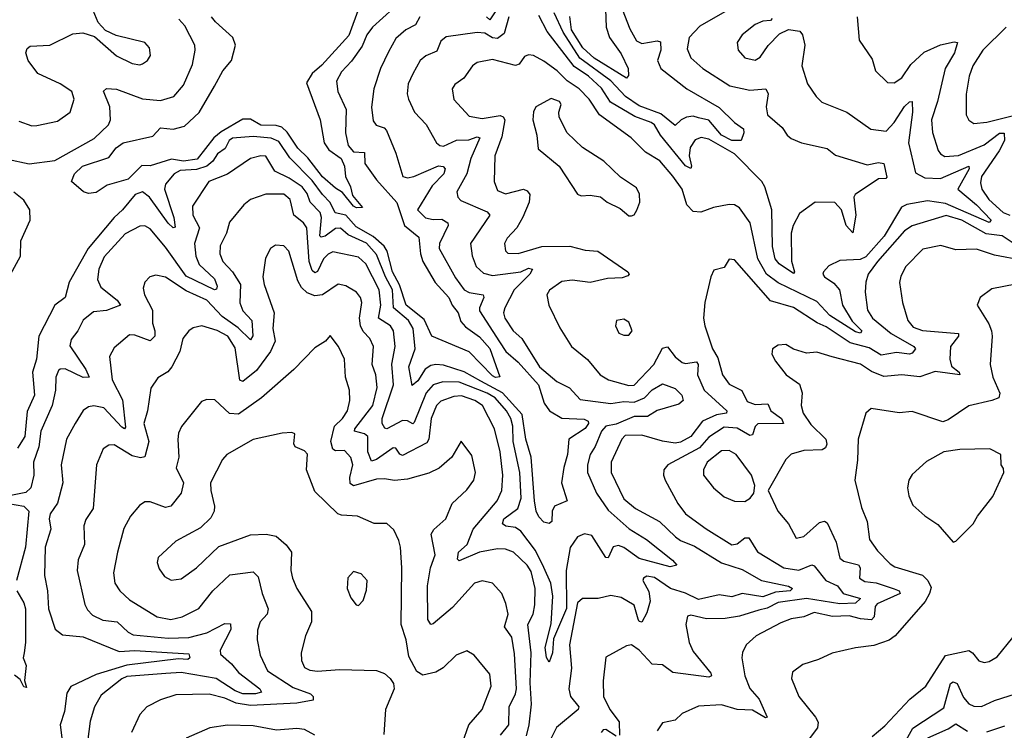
# Model space of a CAD drawing. Extents: x 1552294 to 1694791, y 811929 to 917222.
# Tile 533 of 643: x 1641398 to 1645223, y 899724 to 902484. Entities that reach past the tile are written whole.
import ezdxf

# ---------------------------------------------------------------- set-up
doc = ezdxf.new("R2010")
doc.units = 0

msp = doc.modelspace()

# ---------------------------------------------------------------- linework, layer by layer
at = {"layer": '0CON10XD'}
for points in [[(1642889.6, 902565), (1642768.9, 902455), (1642747.5, 902425), (1642729.2, 902380.8), (1642687.1, 902322.9), (1642648.2, 902281.8), (1642629.3, 902245), (1642634, 902205), (1642666.2, 902135), (1642663.8, 902045), (1642674, 901995), (1642695, 901971.1), (1642737.5, 901967.5), (1642738.9, 901925), (1642785, 901862.4), (1642863.3, 901773.3), (1642893.8, 901685), (1642949.1, 901639.1), (1642954.9, 901574.9), (1642964.5, 901544.5), (1643013, 901463), (1643064.8, 901405), (1643078.4, 901375), (1643102.1, 901345), (1643111.6, 901311.6), (1643130.3, 901290.3), (1643185, 901252.4), (1643225, 901207.1), (1643263.8, 901096.2), (1643246.2, 901093.8), (1643235, 901100.9), (1643144.2, 901194.2), (1642999.4, 901255), (1642969.8, 901319.8), (1642899.8, 901375), (1642873.7, 901453.7), (1642847.1, 901505), (1642825.4, 901585.4), (1642814.5, 901604.5), (1642771.9, 901641.9), (1642705, 901678.8), (1642665, 901725.1), (1642623.3, 901733.3), (1642604.4, 901774.4), (1642574.4, 901804.4), (1642535, 901859.8), (1642447.4, 901947.4), (1642405, 902011.3), (1642375, 902024.2), (1642305, 902030.3), (1642225, 902023.5), (1642212.6, 902015), (1642196.4, 901983.6), (1642166.8, 901963.2), (1642148.8, 901935), (1642125, 901915.4), (1642085, 901901.5), (1642021.9, 901898.1), (1641997.9, 901885), (1641965, 901845.3), (1641960.6, 901825), (1641996.7, 901715), (1642002.3, 901677.7), (1641995, 901675.6), (1641975, 901693.7), (1641902.6, 901795), (1641875, 901815.2), (1641846.9, 901805), (1641797.2, 901745), (1641765, 901716), (1641664.7, 901595), (1641591.1, 901465), (1641574.5, 901405), (1641534.7, 901375), (1641473.1, 901255), (1641463.3, 901165), (1641448.3, 901115), (1641456.1, 901025), (1641427.5, 900962.5), (1641418.8, 900865), (1641390.1, 900819.9)], [(1641395, 902089.5), (1641445, 902071.8), (1641465, 902072.7), (1641545, 902090), (1641595, 902124.4), (1641609.4, 902175), (1641600.9, 902205), (1641555, 902235.3), (1641469.4, 902275), (1641430.8, 902325), (1641421.6, 902355), (1641427.5, 902372.5), (1641439.1, 902380.9), (1641515, 902385.3), (1641605, 902428.9), (1641643.4, 902433.4), (1641688.3, 902418.3), (1641775, 902343.3), (1641835, 902313.3), (1641865, 902308.1), (1641875, 902311.9), (1641895, 902325.8), (1641906.5, 902345), (1641902.2, 902375), (1641884, 902395), (1641772.7, 902422.7), (1641731.9, 902441.9), (1641703.6, 902473.6), (1641677.9, 902535)], [(1642717.1, 902532.9), (1642677, 902423), (1642572.3, 902307.7), (1642533.9, 902275), (1642511.9, 902238.1), (1642565.4, 902094.6), (1642581.3, 902005), (1642598.7, 901978.7), (1642647.2, 901945), (1642660, 901915), (1642664.4, 901875), (1642683.8, 901835), (1642691.6, 901801.6), (1642730, 901755), (1642706.7, 901753.3), (1642695, 901759.6), (1642652.5, 901812.5), (1642625, 901828.9), (1642575, 901873.8), (1642517.4, 901947.4), (1642478.4, 901985), (1642437.4, 902047.4), (1642416.4, 902066.4), (1642395, 902072.7), (1642335, 902074.1), (1642295, 902097.6), (1642265, 902097.9), (1642181.2, 902048.8), (1642152.2, 902025), (1642088.3, 901941.7), (1642035, 901934.9), (1641988.3, 901941.7), (1641905, 901915.8), (1641872.5, 901917.5), (1641820, 901865), (1641738.5, 901841.5), (1641695, 901812.7), (1641665, 901808.5), (1641646.2, 901815), (1641600, 901855), (1641611.8, 901885), (1641642.9, 901915), (1641745, 901948.9), (1641773.3, 901986.6), (1641800.4, 902005), (1641915, 902031.2), (1641945, 902064.4), (1641995, 902058.2), (1642039.2, 902070.8), (1642095.9, 902124.1), (1642155.7, 902225.7), (1642188.1, 902285), (1642220.8, 902325), (1642236.2, 902385), (1642226.7, 902415), (1642158.9, 902475), (1642143.1, 902495)], [(1643246, 902515), (1643225, 902483.8), (1643211.3, 902495)], [(1644155.6, 902524.4), (1644041, 902459), (1643999.2, 902415), (1643991.3, 902371.3), (1644005.4, 902335.4), (1644052.2, 902295), (1644157.2, 902227.2), (1644235, 902210.7), (1644297.1, 902215), (1644305.8, 902195.8), (1644298.7, 902145), (1644303.9, 902113.9), (1644360.8, 902065), (1644379.5, 902035), (1644395, 902022.3), (1644435, 902005.4), (1644535, 901984), (1644568.1, 901958.1), (1644690.6, 901920.6), (1644735, 901928.9), (1644755, 901925.6), (1644767.1, 901872.9), (1644763.3, 901866.7), (1644735, 901866.2), (1644643.8, 901805), (1644638.9, 901795), (1644646.5, 901725), (1644635, 901656.2), (1644609.3, 901685), (1644591.2, 901745), (1644564.4, 901774.4), (1644488.8, 901775), (1644428.3, 901731.7), (1644403.5, 901685), (1644395.7, 901654.3), (1644396.2, 901546.2), (1644408.9, 901505), (1644405, 901498), (1644348.4, 901535), (1644333.4, 901555), (1644322.5, 901602.5), (1644319.8, 901745), (1644293.1, 901835), (1644281.4, 901855), (1644175, 901963.4), (1644075, 902019.7), (1644046, 902026), (1644022.8, 902017.2), (1644002.5, 901987.5), (1643999.1, 901955), (1644008.4, 901915), (1644005, 901905.7), (1643985, 901915.9), (1643887.8, 902035), (1643864.1, 902075), (1643851.8, 902085), (1643787.5, 902107.6), (1643694.1, 902164.1), (1643657.9, 902217.9), (1643607.5, 902265), (1643552.3, 902302.3), (1643447.9, 902437.9), (1643415, 902500.8)], [(1643739, 902525), (1643769, 902449), (1643795, 902402.2), (1643815, 902391.8), (1643875, 902401.2), (1643888.3, 902398.3), (1643889.6, 902365), (1643876.6, 902325), (1643889.5, 902295), (1643990.4, 902215), (1644115, 902143.1), (1644175, 902084.5), (1644210, 902060), (1644211.5, 902045), (1644201.2, 902015), (1644165, 902014.1), (1644125.2, 902035), (1644075, 902094.1), (1644035, 902103), (1644015, 902108.6), (1643988.6, 902105), (1643967.7, 902095), (1643945, 902073.3), (1643888.4, 902118.4), (1643805, 902149.7), (1643751.5, 902185), (1643695, 902246.6), (1643574, 902334), (1643509.4, 902435), (1643475, 902510.6)], [(1643673.5, 902525), (1643676.9, 902455), (1643689.8, 902415), (1643735, 902351.3), (1643762.6, 902295), (1643763.4, 902266.6), (1643755, 902257.3), (1643629.4, 902335), (1643585.7, 902375), (1643541.6, 902445), (1643535.8, 902495.8)], [(1641265, 901960.5), (1641435.3, 901924.7), (1641535, 901936.8), (1641687.8, 902022.2), (1641743.5, 902075), (1641750.8, 902095), (1641748.1, 902145), (1641723.8, 902206.2), (1641735, 902217.1), (1641775, 902214.7), (1641875, 902176.7), (1641945, 902170.6), (1641997.1, 902185), (1642035, 902229.2), (1642069.6, 902310.4), (1642080.4, 902365), (1642078.5, 902385), (1642039.6, 902459.6), (1642016.5, 902486.5)], [(1642952.8, 902495), (1642936.2, 902463.8), (1642897.9, 902445), (1642859.5, 902410.5), (1642830.9, 902359.1), (1642799.4, 902295), (1642773.5, 902215), (1642764.7, 902144.7), (1642771.1, 902091.1), (1642783.7, 902073.7), (1642814.3, 902064.3), (1642823.7, 902053.7), (1642860, 901965), (1642886.2, 901875), (1642905, 901870), (1642929.2, 901875), (1643025, 901916), (1643043.6, 901913.6), (1643051.8, 901905), (1643045.8, 901885), (1643001.1, 901838.9), (1642944, 901745), (1642975, 901714.4), (1643005, 901707.4), (1643038.5, 901708.5), (1643061.3, 901695), (1643062.5, 901685), (1643028.9, 901615), (1643027.3, 901595), (1643091, 901481), (1643124.6, 901434.6), (1643143.8, 901423.8), (1643198.8, 901415), (1643201.2, 901405), (1643184.2, 901365), (1643185, 901352.5), (1643262.9, 901232.9), (1643286.9, 901195), (1643335, 901153), (1643413.3, 901065), (1643436, 900995), (1643456.1, 900965), (1643505, 900935.9), (1643591.7, 900931.7), (1643606.4, 900925), (1643608.1, 900915), (1643595, 900896.5), (1643531.1, 900855), (1643526.7, 900795), (1643511.9, 900745), (1643503.5, 900685), (1643525.5, 900614.5), (1643475.6, 900594.4), (1643466.9, 900575), (1643465.5, 900535), (1643455, 900526.9), (1643435, 900532.3), (1643415, 900552.9), (1643405, 900574.3), (1643398.7, 900615), (1643385.2, 900785), (1643364.9, 900855), (1643350.7, 900950.7), (1643273.8, 901035), (1643190, 901080), (1643125, 901115.9), (1643045, 901142.5), (1643015, 901144.8), (1642995, 901140.9), (1642973, 901127), (1642945, 901081.1), (1642922.4, 901062.4), (1642910, 901135), (1642934.1, 901205), (1642926.4, 901285), (1642908.4, 901315), (1642849.9, 901365), (1642847.1, 901435), (1642819.7, 901485), (1642785, 901572.4), (1642745, 901615.4), (1642675, 901648.2), (1642645, 901673.9), (1642625, 901672.3), (1642585, 901643.1), (1642569.5, 901639.5), (1642564.5, 901645), (1642570.8, 901715), (1642566.1, 901735), (1642526.3, 901775), (1642515, 901808.2), (1642496.1, 901835), (1642445, 901869), (1642390, 901895), (1642355, 901953.6), (1642335.3, 901955.3), (1642295, 901944.2)], [(1643299.1, 902495), (1643280, 902430), (1643255, 902410.7), (1643235, 902413.6), (1643205, 902431), (1643175.7, 902434.3), (1643055, 902416.8), (1643035, 902401.1), (1643018.7, 902361.3), (1642976, 902344), (1642954.2, 902325.8), (1642925.8, 902274.2)], [(1644321.3, 902488.7), (1644315, 902480.8), (1644285, 902478.2), (1644255, 902465.3), (1644205.5, 902425), (1644185.4, 902395), (1644188.9, 902365), (1644215, 902336.4), (1644255, 902326.4), (1644275, 902338.2), (1644306.4, 902383.6), (1644350.4, 902429.6), (1644385, 902445.5), (1644428.9, 902438.9), (1644440, 902425), (1644448.5, 902385), (1644436.7, 902305), (1644459.4, 902235), (1644491.9, 902185), (1644514.1, 902164.1), (1644612.1, 902125), (1644705, 902058.9), (1644765, 902051.5), (1644795, 902084), (1644835, 902146.6), (1644855, 902164.4), (1644865, 902165.7), (1644866.6, 902125), (1644851.4, 902005), (1644878.8, 901888.8), (1644915, 901869.8), (1644975, 901867.2), (1645085.7, 901915), (1645086.5, 901905), (1645042.4, 901825), (1645115.9, 901765), (1645172.7, 901705), (1645164.3, 901695.7), (1644995, 901769.4), (1644925, 901780.3), (1644844.1, 901765.9), (1644823.9, 901756.1), (1644756.7, 901643.3), (1644685, 901562.2), (1644662.9, 901552.9), (1644585, 901549.2), (1644542, 901528), (1644520.6, 901505), (1644518.1, 901495), (1644524.4, 901485), (1644560.7, 901460.7), (1644582.9, 901435), (1644594.5, 901375), (1644632.4, 901312.4), (1644669.6, 901275), (1644665, 901266.9), (1644645, 901270.9), (1644544.9, 901334.9), (1644495, 901389.7), (1644345, 901461.7), (1644298.9, 901495), (1644265.7, 901555), (1644235.6, 901694.4), (1644195, 901752.5), (1644175, 901764.2), (1644155, 901765.7), (1644093.8, 901755), (1644045, 901736.1), (1644015, 901738.8), (1643990.4, 901765), (1643972, 901825), (1643936, 901876), (1643885.1, 901935.1), (1643829, 901969), (1643773.8, 902025), (1643650.3, 902115), (1643610, 902175), (1643572.1, 902215), (1643525, 902246.2), (1643486.6, 902285), (1643435, 902322.5), (1643395, 902344.5), (1643375, 902347.8), (1643359.6, 902340.4), (1643338.2, 902311.8), (1643325, 902305.9), (1643235, 902328.7), (1643175, 902317.1), (1643157.8, 902305), (1643123.2, 902256.8), (1643088.2, 902231.8), (1643078.1, 902215), (1643085, 902174.2), (1643145, 902109.5), (1643195, 902100.4), (1643265, 902112.4), (1643276.9, 902106.9), (1643283.5, 902095), (1643271.5, 902028.5), (1643244, 901955), (1643242, 901855), (1643255, 901820.9), (1643285, 901807.6), (1643355, 901825.3), (1643369.6, 901819.6), (1643380.3, 901805), (1643377.6, 901775), (1643353.4, 901716.6), (1643329.1, 901675), (1643291.8, 901635), (1643281.5, 901615), (1643285, 901586.2), (1643295, 901576.5), (1643335, 901575.4), (1643426.9, 901603.1), (1643535, 901604.8), (1643595, 901588.4), (1643644.6, 901584.6), (1643761.4, 901505), (1643765.8, 901495), (1643761.4, 901488.6), (1643738.9, 901481.1), (1643681.8, 901478.2), (1643615, 901463.3), (1643545, 901472), (1643505, 901466.8), (1643456.7, 901433.3), (1643445.8, 901415), (1643454.4, 901375), (1643496.9, 901286.9), (1643542.5, 901215), (1643604.6, 901164.6), (1643653.9, 901103.9), (1643685.4, 901084.6), (1643765, 901062.7), (1643785.1, 901064.9), (1643861.6, 901145), (1643895, 901207.9), (1643915, 901213.1), (1643945, 901174.6), (1643972.4, 901152.4), (1643985, 901148.9), (1644027.5, 901155), (1644034.1, 901145), (1644031.2, 901105), (1644056.8, 901045), (1644145.3, 900965), (1644144.2, 900955), (1644105, 900948.5), (1644050.9, 900925), (1644005, 900865.4), (1643965, 900842.4), (1643945, 900839.5), (1643895, 900847), (1643815, 900870.3), (1643750.7, 900869.3), (1643737.5, 900855), (1643696.6, 900765), (1643696.7, 900725), (1643745, 900622.9), (1643790.6, 900585), (1643883.2, 900535), (1643945.5, 900475.5), (1643965, 900461.2), (1644019.5, 900439.5), (1644125, 900374.8), (1644205, 900348.8), (1644280, 900305), (1644385, 900283.2), (1644400.5, 900275), (1644391.9, 900265), (1644335, 900260.3), (1644285, 900242.3), (1644204.4, 900255.6), (1644165, 900242.2), (1644115, 900249.8), (1644035, 900231.3), (1643985, 900256.6), (1643926.2, 900275), (1643865, 900316.8), (1643835, 900321.8), (1643822.1, 900315), (1643818.7, 900305), (1643842.3, 900262.3), (1643847.2, 900225), (1643835, 900180.5), (1643815, 900143.8), (1643805, 900146.4), (1643800.9, 900155), (1643785, 900210), (1643735, 900239.3), (1643695, 900247.8), (1643645, 900235.7), (1643585, 900235.5), (1643565, 900219.2), (1643533.9, 900055), (1643541.6, 899965), (1643531.1, 899885), (1643537.5, 899855), (1643570.5, 899815), (1643568.5, 899805), (1643483.5, 899735), (1643457.5, 899682.5)], [(1644651.2, 902495), (1644660, 902405), (1644710.3, 902330.3), (1644722.5, 902285), (1644769.5, 902239.5), (1644795, 902238.9), (1644825, 902258.2), (1644860, 902310), (1644912.1, 902357.9), (1644975, 902386.5), (1645027.9, 902397.9), (1645042, 902395), (1645029.7, 902355), (1644993.5, 902295), (1644963.9, 902166.1), (1644940, 902095), (1644944.6, 902045.4), (1644965.9, 901975.9), (1644975, 901962.7), (1644992.9, 901952.9), (1645045, 901956.2), (1645145, 901997.9), (1645205, 902042.6), (1645222.7, 902042.7), (1645223.6, 902015), (1645203.9, 901975), (1645135.2, 901875), (1645130.8, 901850.8), (1645135.8, 901825), (1645163.6, 901785), (1645218.3, 901735), (1645245, 901724.6)], [(1645230.7, 902455), (1645139.7, 902365), (1645101.6, 902305), (1645086.8, 902265), (1645074.7, 902195), (1645075.5, 902115), (1645085, 902094.2), (1645105, 902080.5), (1645155, 902085.3), (1645275, 902115.9)], [(1642925.8, 902274.2), (1642907.1, 902235), (1642903.8, 902196.2), (1642908.8, 902175), (1642932.1, 902125), (1642977.2, 902077.2), (1643017.8, 902005), (1643030.8, 901995), (1643045, 901993.3), (1643095, 902015.9), (1643142.7, 902017.3), (1643175, 902029), (1643185.9, 902025), (1643150.7, 901945), (1643134.8, 901885), (1643096.2, 901815), (1643100.5, 901795), (1643112.1, 901782.1), (1643215, 901738.1), (1643225.3, 901725), (1643149.4, 901615), (1643156.2, 901566.2), (1643172, 901525), (1643199.7, 901499.7), (1643235, 901489.7), (1643345, 901504.7), (1643375, 901519.1), (1643390, 901515), (1643380.3, 901495), (1643319.8, 901435), (1643283, 901365), (1643278.4, 901345), (1643282.4, 901325), (1643315.2, 901275.2), (1643348.8, 901245), (1643417.7, 901135), (1643485, 901078.7), (1643533.9, 901053.9), (1643575, 901008.1), (1643695, 900993.5), (1643745, 901000.5), (1643785, 900998.6), (1643825, 901014.9), (1643855, 901045.7), (1643895, 901069.5), (1643945, 901051.1), (1643970, 901025), (1643975.8, 901005), (1643959.2, 900990.9), (1643875, 900965.7), (1643836.9, 900943.1), (1643785, 900943), (1643715, 900913.1), (1643674.8, 900905), (1643658.8, 900885), (1643634.2, 900825.8), (1643614, 900795), (1643603.9, 900755), (1643603.5, 900725), (1643638.7, 900645), (1643685, 900579.1), (1643766.1, 900506.1), (1643833.5, 900465), (1643934.4, 900385), (1643951.2, 900365), (1643925, 900358.2), (1643805, 900390.4), (1643745, 900434.2), (1643725, 900441.7), (1643703.7, 900436.3), (1643685, 900393.8), (1643675, 900394.4), (1643620.6, 900480.6), (1643593.1, 900486.9), (1643565.6, 900475), (1643536.5, 900433.5), (1643521.5, 900345), (1643522.6, 900197.4), (1643471.7, 900078.3), (1643467.9, 900025), (1643455, 899988.8), (1643445, 900006), (1643440.3, 900045), (1643462.5, 900137.5), (1643469.4, 900245), (1643461.3, 900295), (1643434.1, 900355.9), (1643402.5, 900422.5), (1643345, 900496.8), (1643325, 900511.4), (1643286.6, 900516.6), (1643274.2, 900525), (1643278.8, 900545), (1643332.9, 900585), (1643346.1, 900625), (1643341.5, 900725), (1643316, 900846), (1643314.5, 900905), (1643306.6, 900935), (1643289.9, 900965), (1643245.9, 901015), (1643215, 901033.2), (1643105, 901075.6), (1643042.7, 901077.3), (1643005, 901065.7), (1642977.4, 901035), (1642930.9, 900919.1), (1642925, 900914.4), (1642905, 900925.7), (1642885, 900927), (1642825, 900894.6), (1642816.8, 900896.8), (1642805.9, 900915), (1642806.7, 900935), (1642851, 901065), (1642843.8, 901146.2), (1642857.2, 901215), (1642850.2, 901275), (1642839.2, 901295), (1642791.6, 901325), (1642801, 901375), (1642794.5, 901435), (1642743.3, 901535), (1642715, 901562.1), (1642615, 901582.5), (1642596.3, 901573.7), (1642578.9, 901555), (1642555, 901505.4), (1642545, 901500), (1642535, 901510), (1642522.7, 901545), (1642513.5, 901675), (1642500.7, 901695), (1642463.4, 901725), (1642448.6, 901785), (1642425, 901806), (1642353.9, 901806.1), (1642295, 901786.1), (1642269.6, 901765), (1642212.8, 901697.2), (1642201.2, 901655), (1642177.5, 901605), (1642175.9, 901575), (1642187.4, 901545), (1642225.1, 901505.1), (1642256.1, 901455), (1642254, 901384), (1642265, 901352.4), (1642299.6, 901315), (1642303.9, 901256.1), (1642295, 901240), (1642246.5, 901286.5), (1642185, 901330.5), (1642125, 901394.2), (1642045, 901430.4), (1641965, 901483.8), (1641927.8, 901492.2), (1641904, 901485), (1641884.4, 901465), (1641878.3, 901441.7), (1641883.6, 901415), (1641913.9, 901355), (1641914.4, 901305), (1641923.8, 901275), (1641923.1, 901255), (1641905, 901236.1), (1641845, 901258.9), (1641825, 901259.4), (1641765, 901209.4), (1641747.5, 901175), (1641757.8, 901085), (1641797.8, 901007.8), (1641809.4, 900900.6), (1641805, 900894.6), (1641795, 900900.7), (1641725.6, 900975.6), (1641686.5, 900983.5), (1641665, 900980), (1641645, 900966.4), (1641614.1, 900915), (1641580, 900855), (1641560, 900755), (1641565.4, 900685), (1641544.7, 900605.3), (1641516.7, 900565), (1641513.4, 900545), (1641519.1, 900505), (1641496.7, 900435), (1641494.7, 900325), (1641506.1, 900265), (1641510, 900195), (1641536.7, 900116.7), (1641564.3, 900094.3), (1641645, 900087), (1641785, 900030.2), (1641845, 900033.5), (1642055, 900020.9), (1642058.7, 900005), (1642050.9, 899999.1), (1642015, 900001.5), (1641815, 899976.9), (1641695, 899940.4), (1641596.6, 899893.4), (1641581.5, 899868.5), (1641572.7, 899797.3), (1641556.1, 899745), (1641562.3, 899695)], [(1643775, 901722), (1643785, 901726.2), (1643796.4, 901743.6), (1643806.9, 901775), (1643806.6, 901806.6), (1643795, 901831.2), (1643732.1, 901872.1), (1643668, 901935), (1643585, 901987.5), (1643525, 902044.2), (1643494.3, 902105), (1643492.5, 902125), (1643501.9, 902155), (1643495, 902166.4), (1643462.7, 902177.3), (1643404, 902145), (1643393.8, 902126.2), (1643391.8, 902095), (1643407.8, 902035), (1643412.5, 901982.5), (1643494.7, 901914.7), (1643565, 901806.7), (1643579.3, 901799.3), (1643615, 901802.5), (1643655, 901796), (1643680, 901775), (1643730.9, 901750.9), (1643765, 901722.5), (1643775, 901722)], [(1642295, 901944.2), (1642205, 901884.1), (1642133.3, 901855), (1642070.1, 901759.9), (1642070.5, 901725), (1642096.2, 901675), (1642077.3, 901615), (1642082.7, 901565), (1642095, 901533.3), (1642155, 901477.1), (1642165, 901448.8), (1642163.3, 901436.7), (1642155, 901434.7), (1642045, 901487.9), (1641965, 901600.8), (1641905, 901671.8), (1641885, 901682.9), (1641865, 901681.5), (1641808.2, 901651.8), (1641727.1, 901562.9), (1641705.2, 901515), (1641700, 901475), (1641713.2, 901445), (1641777.6, 901395), (1641789.4, 901375), (1641735.2, 901354.8), (1641685, 901349.7), (1641645, 901316.5), (1641624.3, 901275.7), (1641598.1, 901241.9), (1641592.6, 901217.4), (1641655.5, 901125), (1641668.4, 901095), (1641645, 901093.8), (1641575, 901128), (1641555, 901126.9), (1641549.2, 901120.8), (1641538.2, 901095), (1641536.9, 901045), (1641523.9, 900985), (1641480.4, 900885), (1641472.3, 900825), (1641452, 900765), (1641453.6, 900715), (1641441.1, 900665), (1641422.7, 900647.3), (1641357.9, 900635)], [(1641339, 901451), (1641401.8, 901565), (1641402.2, 901625), (1641438.4, 901705), (1641438.2, 901745), (1641415, 901782.7), (1641375, 901814.2)], [(1645285, 901598.4), (1645215, 901644.1), (1645152.3, 901652.3), (1645058.1, 901705), (1644996.9, 901723.1), (1644865, 901682.9), (1644835, 901663.4), (1644730.5, 901545), (1644694.7, 901495), (1644685.3, 901465), (1644682.4, 901425), (1644692.3, 901355), (1644711.6, 901325), (1644784.2, 901265), (1644871.9, 901215), (1644878.2, 901205), (1644865, 901188.8), (1644855, 901184.7), (1644805, 901190.8), (1644745, 901180.6), (1644698.8, 901208.9), (1644625, 901229.3), (1644530.9, 901290.9), (1644496.4, 901306.4), (1644405, 901365.6), (1644315, 901392.5), (1644175, 901551.4), (1644155, 901554), (1644135, 901520.8), (1644095, 901511.2), (1644082.9, 901485), (1644060, 901385), (1644054.3, 901325), (1644059.4, 901295), (1644090, 901205), (1644110, 901170), (1644128.8, 901105), (1644155, 901068.7), (1644203.6, 901043.6), (1644225, 901000.3), (1644255, 900989.4), (1644305, 900991.2), (1644316.8, 900965), (1644358.2, 900935), (1644366.1, 900915), (1644266.2, 900913.8), (1644255, 900903.6), (1644245, 900871.1), (1644235, 900868.6), (1644185, 900896.7), (1644135, 900901.5), (1644075, 900862.5), (1644038.9, 900821.1), (1643915.7, 900755), (1643900.6, 900735), (1643898.9, 900715), (1643905.5, 900695), (1643955, 900604.4), (1643984.6, 900565), (1644065, 900505.8), (1644165, 900444.7), (1644185, 900448.1), (1644215, 900471.4), (1644231.3, 900471.3), (1644265, 900416.8), (1644367.3, 900355), (1644425, 900345.8), (1644475, 900366.6), (1644485, 900362.5), (1644530.5, 900305), (1644574.8, 900284.8), (1644597.6, 900255), (1644664.4, 900235), (1644645, 900217.5), (1644585, 900214.4), (1644454.6, 900235.4), (1644345, 900219.5), (1644301.8, 900198.2), (1644269.9, 900190.1), (1644195, 900166.6), (1644138.4, 900158.4), (1644066.9, 900156.9), (1644005, 900171.5), (1643993.1, 900166.9), (1643986.4, 900135), (1643998.8, 900065), (1644015, 900029.5), (1644083.1, 899945), (1644085.6, 899935), (1644075, 899930), (1643935, 899948.2), (1643895, 899977.6), (1643855, 899980.3), (1643805, 900035.4), (1643775, 900055.6), (1643755, 900051.9), (1643675, 900007.1), (1643664.6, 899915.4), (1643666.2, 899855), (1643690.3, 899805), (1643726.6, 899756.6), (1643728.5, 899705)], [(1643367.5, 899702.5), (1643377.7, 899745), (1643386.8, 899825), (1643381.7, 899908.3), (1643385.1, 900025), (1643372.9, 900135), (1643393.1, 900175), (1643399.4, 900210.6), (1643400.7, 900275), (1643385, 900340), (1643370, 900365), (1643317.3, 900415), (1643285, 900426.9), (1643255, 900428.7), (1643185, 900415.7), (1643105, 900381.5), (1643098.9, 900388.9), (1643102.5, 900415), (1643136.1, 900445), (1643159.7, 900505), (1643253.5, 900615), (1643271.6, 900655), (1643275.6, 900715), (1643265.5, 900805), (1643243.3, 900895), (1643195.8, 900985), (1643166.2, 901005), (1643115, 901023.4), (1643085, 901020.4), (1643035, 901002.2), (1643017.6, 900985), (1642997.4, 900935), (1642987.3, 900855), (1642980.3, 900839.7), (1642885, 900791.7), (1642875, 900796), (1642859.4, 900819.4), (1642849.7, 900820.3), (1642785, 900775.2), (1642765, 900769.3), (1642750.3, 900805), (1642750.6, 900865), (1642737.9, 900875), (1642699.6, 900885), (1642700.2, 900895), (1642770.6, 900985), (1642787.1, 901055), (1642781.9, 901105), (1642767.1, 901145), (1642772.6, 901215), (1642759.1, 901245), (1642732.5, 901272.5), (1642722, 901295), (1642719, 901325), (1642727.5, 901385), (1642721.8, 901405), (1642706.4, 901425), (1642665, 901450.4), (1642635, 901456.2), (1642574.8, 901415.2), (1642545, 901411.7), (1642515, 901422.5), (1642493.6, 901443.6), (1642479.3, 901469.3), (1642444.4, 901585), (1642425, 901605.5), (1642392.2, 901607.8), (1642372.9, 901595), (1642352.6, 901557.4), (1642343.2, 901485), (1642347.7, 901455), (1642386.5, 901345), (1642381.8, 901285), (1642390.2, 901235), (1642372.2, 901195), (1642318.8, 901121.2), (1642265, 901078.2), (1642253.8, 901083.9), (1642235, 901208.9), (1642206.3, 901255), (1642165, 901277), (1642105.5, 901294.5), (1642072.4, 901287.6), (1642055, 901275.8), (1642032.5, 901245), (1642020.6, 901195), (1641990, 901135), (1641974, 901116), (1641935, 901092.9), (1641907.6, 901052.4), (1641895.4, 900965), (1641880.5, 900915), (1641900.4, 900845), (1641883.9, 900786.1), (1641868, 900782), (1641835, 900789.4), (1641765, 900832.3), (1641745, 900831.8), (1641722.9, 900817.1), (1641697.1, 900755), (1641683.9, 900585), (1641655, 900541.9), (1641647.7, 900517.7), (1641650.7, 900445), (1641625, 900386.2), (1641621.3, 900345), (1641651.9, 900211.9), (1641661.2, 900191.2), (1641680.6, 900170.6), (1641721.2, 900151.2), (1641777.5, 900145), (1641819.6, 900105), (1641839.2, 900095), (1641975, 900081.4), (1642055, 900084.2), (1642125, 900102.7), (1642195, 900138.9), (1642217.2, 900137.2), (1642219.2, 900115), (1642177.2, 900035), (1642178.9, 900018.9), (1642221.3, 899981.3), (1642248, 899948), (1642331.8, 899885), (1642337.8, 899872.2), (1642314.4, 899865.6), (1642265, 899865.6), (1642235, 899876.9), (1642161.2, 899925), (1642025, 899947.6), (1641966.2, 899943.8), (1641815, 899932.4), (1641795, 899923.3), (1641715, 899859.6), (1641689.2, 899815), (1641671.5, 899758.5), (1641651.9, 899598.1)], [(1645295, 901549), (1645185, 901569.5), (1645115, 901593.1), (1645035, 901590), (1644976.6, 901606.6), (1644907, 901593), (1644840.4, 901525), (1644821.9, 901488.1), (1644816.7, 901463.3), (1644827.2, 901385), (1644848.6, 901315), (1644869.9, 901289.9), (1644905, 901276.4), (1645045.4, 901265), (1645045.3, 901255), (1645014, 901215), (1645011.3, 901165), (1645018.5, 901138.5), (1645047.8, 901115), (1645050, 901105), (1644955, 901118), (1644895, 901096.5), (1644825.3, 901104.7), (1644755, 901098.2), (1644707.8, 901117.8), (1644665, 901145.7), (1644555, 901174.5), (1644495, 901191.9), (1644455, 901188.1), (1644405, 901204), (1644375, 901222), (1644345, 901220), (1644323.3, 901205), (1644320.8, 901185), (1644335, 901158), (1644375.7, 901105), (1644428.1, 901068.1), (1644437.8, 901035), (1644433.8, 900985), (1644441.3, 900955), (1644471.7, 900911.7), (1644530.3, 900855), (1644534.1, 900835), (1644528.9, 900821.1), (1644516.4, 900813.6), (1644445, 900810.3), (1644395, 900796), (1644374.2, 900775), (1644306.2, 900655), (1644343.1, 900575), (1644385, 900526), (1644415, 900470), (1644445, 900476.4), (1644505, 900530.6), (1644525, 900536), (1644535, 900529.5), (1644569.6, 900455), (1644585, 900392.9), (1644600.3, 900380.3), (1644656.6, 900366.6), (1644662.9, 900355), (1644660.8, 900315), (1644681.6, 900301.6), (1644725, 900296.1), (1644795, 900273.8), (1644814.5, 900265), (1644819.2, 900255), (1644729.3, 900215), (1644722.2, 900205), (1644718.2, 900165), (1644706.8, 900153.2), (1644665, 900156.5), (1644621.1, 900168.9), (1644555.6, 900165.6), (1644485, 900180.6), (1644445, 900164.2), (1644395, 900156), (1644355, 900140.9), (1644259.4, 900090.6), (1644220, 900055), (1644205.8, 900025.8), (1644203.5, 900005), (1644214.8, 899935), (1644235, 899885.4), (1644270.6, 899845), (1644302.5, 899775), (1644295, 899772.5), (1644245, 899801.9), (1644185, 899804.7), (1644125, 899822.3), (1644035, 899817.7), (1643971.4, 899788.6), (1643945, 899762.5), (1643895, 899752), (1643875, 899721.2)], [(1645315, 901465.3), (1645175, 901438.2), (1645129.2, 901405), (1645117.5, 901375), (1645162.9, 901302.9), (1645173.3, 901275), (1645176.7, 901255), (1645168.8, 901145), (1645178.3, 901095), (1645206.4, 901033.6), (1645202.2, 901015), (1645174.7, 901005.3), (1645085, 900983.4), (1645005, 900929.1), (1644985, 900921.5), (1644865, 900962.2), (1644815, 900957.3), (1644706.1, 900973.9), (1644686, 900955), (1644655.8, 900855), (1644653, 900773), (1644642.2, 900695), (1644669.1, 900589.1), (1644691.1, 900535), (1644700, 900465), (1644730.5, 900420.5), (1644780.3, 900370.3), (1644798.5, 900358.5), (1644905.6, 900325.6), (1644926, 900306), (1644938.7, 900278.7), (1644933.3, 900255), (1644915.8, 900224.2), (1644799.9, 900090.1), (1644776.3, 900073.7), (1644716.3, 900053.6), (1644645, 900044.5), (1644555, 900023.3), (1644501.9, 899998.1), (1644440.6, 899979.4), (1644400.8, 899949.2), (1644396, 899925), (1644424.5, 899855), (1644490, 899775), (1644500, 899755), (1644497.3, 899732.7), (1644461.5, 899685)], [(1643745, 901258), (1643765, 901258.8), (1643778, 901275), (1643765, 901308.8), (1643745, 901320.6), (1643716.2, 901315), (1643712.9, 901295), (1643725.8, 901265.8), (1643745, 901258)], [(1643266, 899705), (1643298.6, 899745), (1643299.3, 899815), (1643324.4, 899865), (1643328.3, 899885), (1643320.3, 900020.3), (1643309.8, 900085), (1643281.1, 900125), (1643295.8, 900175), (1643286.3, 900216.3), (1643271.5, 900255), (1643235, 900295.4), (1643195, 900304.7), (1643165, 900295.4), (1643079.4, 900200.6), (1643005, 900136.7), (1642995, 900134.4), (1642984.3, 900154.3), (1642983, 900285), (1642994.2, 900355), (1643012.1, 900405), (1642996.9, 900485), (1643006.6, 900503.4), (1643053.8, 900545), (1643077.9, 900605), (1643135, 900657.9), (1643162.7, 900695), (1643168.9, 900725), (1643155, 900791.2), (1643113, 900847), (1643077.1, 900785), (1643028.2, 900741.8), (1642987.5, 900722.5), (1642905, 900698.9), (1642855, 900693.4), (1642815, 900700.8), (1642785, 900699.2), (1642695, 900673.5), (1642681.8, 900681.8), (1642680.7, 900705), (1642692.7, 900755), (1642685, 900783.3), (1642660, 900810), (1642625, 900809.7), (1642615.2, 900815.2), (1642607.1, 900845), (1642621.5, 900905), (1642652.4, 900935), (1642672.2, 900965), (1642680.7, 901005), (1642679.3, 901045), (1642664, 901095), (1642660, 901165), (1642637.1, 901215), (1642605, 901257.5), (1642586.7, 901235), (1642545, 901208.8), (1642463.5, 901125), (1642337.8, 901015), (1642248.5, 900951.5), (1642213.7, 900953.7), (1642156.9, 901006.9), (1642125, 901008.9), (1642105, 901001.4), (1642026.4, 900903.6), (1642015, 900877.5), (1642013.1, 900853.1), (1642016.4, 900785), (1642006.8, 900743.2), (1642034.7, 900685), (1642025.8, 900644.2), (1641985, 900593.9), (1641965, 900589.7), (1641905, 900611.4), (1641885, 900610.6), (1641863.2, 900596.8), (1641828.9, 900555), (1641803.1, 900506.9), (1641778.4, 900415), (1641763.3, 900335), (1641767.7, 900295), (1641786.9, 900265), (1641825, 900230.9), (1641931.9, 900165), (1641985, 900153.8), (1642029.2, 900165), (1642093.7, 900196.3), (1642148, 900265), (1642215, 900326.9), (1642305, 900338.6), (1642325, 900320), (1642340.3, 900255), (1642363.6, 900195), (1642359.6, 900175), (1642332.7, 900145), (1642322.1, 900112.1), (1642321.5, 900075), (1642332.9, 900015), (1642360.4, 899955), (1642460.3, 899890.3), (1642528.2, 899865), (1642538.5, 899855), (1642538.9, 899841.1), (1642475, 899829.3), (1642295, 899819.5), (1642238.9, 899828.9), (1642195, 899848.7), (1642135, 899864.2), (1642005, 899860.9), (1641945, 899842.5), (1641891.9, 899815), (1641865.4, 899784.6), (1641832.2, 899715)], [(1643118.2, 899675), (1643142.9, 899745), (1643194.6, 899805), (1643230, 899895), (1643225, 899941.2), (1643164.3, 900015), (1643135, 900032.5), (1643094.2, 900015.8), (1643043.7, 899966.4), (1643015, 899949.6), (1642965, 899937.3), (1642941.6, 899951.6), (1642909.9, 900009.9), (1642899.7, 900075), (1642880.9, 900135), (1642882.9, 900355), (1642878.2, 900435), (1642870.7, 900460.7), (1642852.1, 900502.1), (1642825, 900527.3), (1642775, 900526.7), (1642710, 900555), (1642648.9, 900558.9), (1642634.4, 900565), (1642545, 900651.2), (1642512.7, 900735), (1642516.2, 900796.2), (1642505, 900808.6), (1642468.8, 900825), (1642463.9, 900836.1), (1642466.7, 900875), (1642455, 900880), (1642417.9, 900877.9), (1642305, 900853.8), (1642203.5, 900795), (1642186.7, 900775), (1642139.7, 900685), (1642140.5, 900655), (1642155.4, 900594.6), (1642153.6, 900575), (1642140.4, 900549.6), (1642100.3, 900509.7), (1642005, 900457.8), (1641936.5, 900395), (1641932.5, 900375), (1641940.6, 900350.6), (1641961.3, 900321.3), (1641987.3, 900307.3), (1642025, 900311.9), (1642085, 900354.5), (1642171.9, 900438.1), (1642295, 900482.3), (1642355.3, 900485.3), (1642395, 900477.1), (1642433.8, 900443.8), (1642454.6, 900415), (1642451.8, 900345), (1642457.8, 900315), (1642475.6, 900275), (1642532.5, 900185), (1642532.1, 900145), (1642509.1, 900090.9), (1642491.2, 900025), (1642492.9, 899995), (1642505, 899967.1), (1642525, 899956.9), (1642555, 899952.7), (1642640.7, 899959.3), (1642785, 899955.4), (1642815, 899944.5), (1642837.8, 899925), (1642850.5, 899905), (1642852.7, 899885), (1642819.6, 899805), (1642813.1, 899706.9)], [(1644215, 900612.2), (1644236, 900625), (1644250, 900645), (1644254.2, 900675), (1644240.6, 900715), (1644181.4, 900795), (1644155, 900810), (1644125, 900808.9), (1644068.9, 900765), (1644054.6, 900735), (1644054.7, 900714.7), (1644093.1, 900665), (1644135, 900630), (1644175, 900613.1), (1644215, 900612.2)], [(1645025, 900454.3), (1645035, 900458), (1645102.4, 900525), (1645118.6, 900555), (1645178.6, 900631.4), (1645221.4, 900725), (1645220.5, 900740.5), (1645211.2, 900755), (1645210, 900795), (1645167.5, 900817.5), (1645050, 900815), (1644988, 900805), (1644921.7, 900768.3), (1644865, 900717.5), (1644852.9, 900695), (1644847.1, 900665), (1644852.2, 900635), (1644868.6, 900598.6), (1644915, 900556.9), (1644965, 900522.5), (1645025, 900454.3)], [(1641355, 900604.1), (1641415, 900593.9), (1641434.2, 900575), (1641420.7, 900435), (1641385.7, 900305)], [(1642715, 900208), (1642732.1, 900227.9), (1642745, 900267.5), (1642747.8, 900305), (1642725, 900331.4), (1642695, 900340), (1642673.5, 900316.5), (1642670.6, 900275), (1642685, 900238.8), (1642705, 900211.2), (1642715, 900208)], [(1641387.8, 900265), (1641415, 900218.9), (1641420.9, 900195), (1641421.2, 900065), (1641415.4, 900024.6), (1641412.2, 900005), (1641423.3, 899975), (1641417, 899917), (1641425, 899890), (1641415, 899892.5), (1641400.7, 899920.7), (1641377.6, 899937.6)], [(1644709.9, 899700.1), (1644759.1, 899740.9), (1644855.8, 899844.3), (1644918.2, 899895), (1644995, 900013.7), (1645085, 900034.2), (1645100.4, 900025), (1645125, 899993.1), (1645145, 899986.7), (1645165, 899990.5), (1645195, 900008.9), (1645256.4, 900083.6)], [(1644835, 899673.8), (1644868, 899732), (1644988.7, 899811.3), (1645014.8, 899905), (1645025, 899912.5), (1645040.2, 899905), (1645065, 899850.7), (1645085, 899826.2), (1645105, 899816.9), (1645135, 899816.2), (1645185, 899839.1), (1645295, 899873.8)], [(1642545, 899705.3), (1642505, 899726.9), (1642475, 899730.5), (1642395.6, 899724.4), (1642305, 899740.4), (1642205, 899743.8), (1642137.4, 899732.6), (1642045, 899693.1)], [(1643715, 899700.7), (1643675, 899726.1), (1643665, 899725.5), (1643656.7, 899715)], [(1644926.2, 899695), (1645005, 899729), (1645035, 899748.7), (1645080.5, 899720.5)], [(1645155, 899718), (1645225, 899741.1)]]:
    msp.add_lwpolyline(points, dxfattribs=at)

doc.saveas('drawing.dxf')
